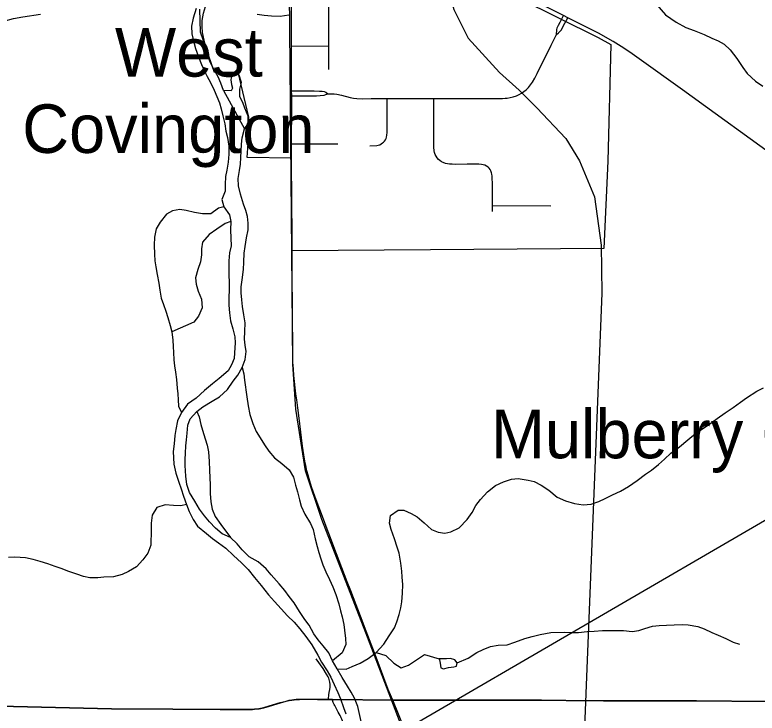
# Model space of a CAD drawing. Extents: x -87 to 2145, y -2128 to 440.
# Drawn here: x 17.09 to 48.97, y -1230.38 to -1200.4 of the extents above; entities that cross this region are included whole.
import ezdxf

# ---------------------------------------------------------------- set-up
doc = ezdxf.new("R2010")
doc.units = 0
for name, color, linetype in [('GM_X_City_Street', 7, 'Continuous'), ('GM_X_Corporation', 7, 'Continuous'), ('GM_X_County_Road', 7, 'Continuous'), ('GM_X_Major_River', 7, 'Continuous'), ('GM_X_Minor_Lake', 7, 'Continuous'), ('GM_X_Minor_River', 7, 'Continuous'), ('GM_X_Rail_Line', 7, 'Continuous'), ('GM_X_State_Route', 7, 'Continuous'), ('GM_X_Township_Road', 7, 'Continuous'), ('GM_X_Township_Text', 7, 'Continuous'), ('GM_X_Unincorporated_Text', 7, 'Continuous'), ('SC_Scratch1', 7, 'Continuous')]:
    doc.layers.add(name, color=color, linetype=linetype)

msp = doc.modelspace()

# ---------------------------------------------------------------- linework, layer by layer
at = {"layer": 'GM_X_City_Street'}
for p, q in [((28.979, -1201.724), (30.575, -1201.739)), ((37.604, -1208.583), (40.115, -1208.603))]:
    msp.add_line(p, q, dxfattribs=at)
for points in [[(30.574, -1202.75), (30.575, -1201.739), (30.575, -1199.317), (30.573, -1197.702), (30.572, -1196.48), (30.573, -1195.546), (30.573, -1195.409), (30.567, -1194.049), (30.56, -1192.484), (30.559, -1192.23), (30.555, -1191.565), (30.552, -1190.905), (30.548, -1190.162), (30.545, -1189.769), (30.544, -1189.619)], [(40.361, -1201.245), (40.363, -1201.048), (40.387, -1200.956), (40.435, -1200.843), (40.508, -1200.706), (40.66, -1200.432)], [(40.361, -1201.245), (40.448, -1201.169), (40.5, -1201.117), (40.551, -1201.055), (40.713, -1200.753), (40.836, -1200.521)], [(30.531, -1203.785), (30.674, -1203.784), (30.808, -1203.791), (30.923, -1203.808), (31.117, -1203.851), (31.497, -1203.954), (31.64, -1203.978), (31.785, -1203.992), (32.029, -1203.999), (32.39, -1203.994), (33.082, -1203.993), (35.086, -1203.997), (35.228, -1203.997), (37.591, -1203.992), (38.03, -1203.984), (38.152, -1203.982), (38.243, -1203.973), (38.37, -1203.952), (38.496, -1203.92), (38.634, -1203.873), (38.752, -1203.821), (38.85, -1203.767), (38.957, -1203.695), (39.056, -1203.612), (39.147, -1203.521), (39.24, -1203.409), (39.323, -1203.29), (39.424, -1203.122), (39.529, -1202.92), (40.133, -1201.699), (40.361, -1201.245)], [(28.979, -1203.662), (29.332, -1203.664), (29.953, -1203.668), (30.182, -1203.676), (30.292, -1203.683), (30.381, -1203.696), (30.446, -1203.725), (30.531, -1203.785)], [(28.98, -1203.877), (29.296, -1203.876), (30.048, -1203.871), (30.211, -1203.864), (30.375, -1203.848), (30.451, -1203.824), (30.531, -1203.785)], [(32.337, -1206.023), (32.631, -1206.007), (32.696, -1205.995), (32.763, -1205.974), (32.831, -1205.939), (32.884, -1205.9), (32.923, -1205.863), (32.969, -1205.82), (33.007, -1205.77), (33.038, -1205.712), (33.058, -1205.65), (33.074, -1205.569), (33.083, -1205.455), (33.082, -1203.993)], [(37.605, -1208.84), (37.604, -1208.583), (37.601, -1207.644), (37.598, -1207.414), (37.59, -1207.319), (37.58, -1207.243), (37.567, -1207.187), (37.536, -1207.104), (37.502, -1207.037), (37.463, -1206.985), (37.417, -1206.939), (37.351, -1206.891), (37.277, -1206.854), (37.204, -1206.833), (37.135, -1206.82), (37.02, -1206.811), (36.512, -1206.817), (36.02, -1206.819), (35.867, -1206.814), (35.759, -1206.805), (35.677, -1206.797), (35.581, -1206.776), (35.489, -1206.743), (35.416, -1206.706), (35.349, -1206.659), (35.287, -1206.605), (35.233, -1206.543), (35.18, -1206.466), (35.141, -1206.389), (35.117, -1206.312), (35.101, -1206.232), (35.088, -1206.08), (35.086, -1205.852), (35.086, -1203.997)], [(28.977, -1205.944), (29.167, -1205.943), (30.957, -1205.932)]]:
    msp.add_lwpolyline(points, dxfattribs=at)
at = {"layer": 'GM_X_Corporation'}
msp.add_lwpolyline([(38.743, -1199.669), (42.141, -1201.371), (42.682, -1201.678), (42.554, -1206.689), (42.393, -1210.432), (34.939, -1210.489), (28.992, -1210.53), (28.97, -1206.546), (27.07, -1206.53), (27.109, -1205.93), (27.133, -1204.795), (26.684, -1202.857), (25.668, -1202.869), (25.07, -1201.149), (25.037, -1200.16)], dxfattribs=at)
at = {"layer": 'GM_X_County_Road'}
msp.add_lwpolyline([(16.612, -1200.667), (17.033, -1200.553), (17.432, -1200.479), (18.193, -1200.365)], dxfattribs=at)
at = {"layer": 'GM_X_Major_River'}
msp.add_line((26.056, -1203.648), (26.96, -1205.297), dxfattribs=at)
for points in [[(26.056, -1203.648), (25.931, -1203.335), (25.825, -1203.063), (25.65, -1202.759), (25.475, -1202.426), (25.399, -1202.174), (25.295, -1201.801), (25.22, -1201.479), (25.155, -1201.157), (25.129, -1200.896), (25.134, -1200.646), (25.199, -1200.326), (25.284, -1200.037), (25.37, -1199.698), (25.569, -1199.19)], [(24.872, -1200.12), (24.744, -1200.539), (24.679, -1200.879), (24.693, -1201.21), (24.749, -1201.461), (24.843, -1201.844), (24.977, -1202.197), (25.112, -1202.53), (25.218, -1202.782), (25.344, -1203.045), (25.49, -1203.308), (25.655, -1203.631), (25.771, -1203.904), (25.877, -1204.176), (25.953, -1204.428), (26.028, -1204.74), (26.102, -1205.082), (26.157, -1205.394), (26.223, -1205.665), (26.277, -1206.037), (26.281, -1206.388), (26.255, -1206.718), (26.199, -1207.068), (26.135, -1207.338), (26.119, -1207.678), (26.124, -1207.969), (25.978, -1208.327), (26.073, -1208.639), (26.308, -1208.984), (26.373, -1209.276), (26.347, -1209.626), (26.361, -1209.987), (26.376, -1210.318), (26.311, -1210.618), (26.285, -1210.958), (26.279, -1211.319), (26.285, -1211.57), (26.299, -1211.88), (26.294, -1212.231), (26.279, -1212.512), (26.283, -1212.872), (26.308, -1213.194), (26.352, -1213.535), (26.447, -1213.877), (26.541, -1214.23)], [(26.96, -1205.297), (27.114, -1205.079), (27.11, -1204.748), (26.975, -1204.405), (26.879, -1204.163), (26.753, -1203.92), (26.748, -1203.59), (26.823, -1203.31), (26.728, -1202.988), (26.579, -1202.925), (26.438, -1202.973), (26.376, -1203.102), (26.364, -1203.192), (26.391, -1203.383), (26.438, -1203.554), (26.386, -1203.664), (26.056, -1203.648)], [(31.969, -1230.739), (31.819, -1230.095), (31.674, -1229.742), (31.529, -1229.479), (31.372, -1229.226), (31.148, -1228.851), (30.934, -1228.486), (30.729, -1228.142), (30.574, -1227.799), (30.339, -1227.494), (30.113, -1227.23), (29.927, -1226.976), (29.732, -1226.612), (29.546, -1226.358), (29.321, -1226.023), (29.087, -1225.649), (28.871, -1225.374), (28.685, -1225.111), (28.439, -1224.826), (28.105, -1224.439), (27.878, -1224.185), (27.543, -1223.889), (27.155, -1223.671), (26.85, -1223.366), (26.643, -1223.112), (26.347, -1222.846), (25.989, -1222.68), (25.702, -1222.444), (25.456, -1222.169), (25.23, -1221.905), (25.025, -1221.621), (24.82, -1221.287), (24.595, -1220.912), (24.481, -1220.569), (24.427, -1220.208), (24.404, -1219.746), (24.399, -1219.486), (24.413, -1219.215), (24.438, -1218.905), (24.463, -1218.645), (24.498, -1218.355), (24.523, -1218.014), (24.618, -1217.745), (24.904, -1217.429), (25.158, -1217.233), (25.563, -1216.989), (25.887, -1216.805), (26.223, -1216.489), (26.469, -1216.133), (26.674, -1215.866), (26.86, -1215.538), (26.976, -1215.199), (27.022, -1214.849), (26.976, -1214.588), (26.95, -1214.327), (26.966, -1213.996), (26.982, -1213.626), (26.918, -1213.284), (26.863, -1212.922), (26.838, -1212.641), (26.813, -1212.34), (26.817, -1212.08), (26.852, -1211.78), (26.91, -1211.34), (26.925, -1211.019), (26.942, -1210.639), (26.976, -1210.348), (27.033, -1209.979), (27.109, -1209.629), (27.113, -1209.349), (27.088, -1209.057), (27.012, -1208.806), (26.917, -1208.523), (26.783, -1208.1), (26.689, -1207.748), (26.684, -1207.427), (26.74, -1207.077), (26.785, -1206.807), (26.8, -1206.527), (26.804, -1206.246), (26.819, -1205.946), (26.854, -1205.686), (26.96, -1205.297)], [(26.541, -1214.23), (26.547, -1214.48), (26.53, -1214.911), (26.505, -1215.161), (26.401, -1215.43), (26.246, -1215.688), (25.87, -1216.012), (25.585, -1216.238), (25.24, -1216.533), (24.873, -1216.858), (24.508, -1217.122), (24.242, -1217.478), (24.075, -1217.836), (23.999, -1218.206), (23.965, -1218.456), (23.929, -1218.826), (23.893, -1219.156), (23.899, -1219.417), (23.914, -1219.698), (24.008, -1220.08), (24.132, -1220.463), (24.227, -1220.755), (24.332, -1221.068), (24.466, -1221.431), (24.582, -1221.724), (24.746, -1222.067), (24.932, -1222.351), (25.318, -1222.668), (25.585, -1222.883), (25.842, -1223.078), (26.149, -1223.304), (26.475, -1223.62), (26.82, -1223.936), (27.106, -1224.222), (27.381, -1224.557), (27.676, -1224.903), (27.99, -1225.299), (28.236, -1225.594), (28.531, -1225.91), (28.797, -1226.205), (29.093, -1226.481), (29.329, -1226.765), (29.584, -1227.09), (29.848, -1227.456), (30.102, -1227.901), (30.267, -1228.194), (30.501, -1228.569), (30.657, -1228.833), (30.812, -1229.156), (30.967, -1229.499), (31.073, -1229.772), (31.207, -1230.135), (31.302, -1230.417)]]:
    msp.add_lwpolyline(points, dxfattribs=at)
at = {"layer": 'GM_X_Minor_Lake'}
for points in [[(36.09, -1228.223), (35.982, -1228.091), (35.802, -1228.038), (35.632, -1228.045), (35.321, -1228.05)], [(35.321, -1228.05), (35.33, -1228.1), (35.358, -1228.231), (35.385, -1228.442), (35.504, -1228.484), (35.716, -1228.427), (35.947, -1228.401), (36.057, -1228.373), (36.09, -1228.223)]]:
    msp.add_lwpolyline(points, dxfattribs=at)
at = {"layer": 'GM_X_Minor_River'}
for points in [[(44.669, -1199.974), (45.043, -1200.401), (45.489, -1200.709), (45.916, -1200.937), (46.275, -1201.073), (46.703, -1201.241), (47.031, -1201.407), (47.3, -1201.512), (47.558, -1201.656), (47.814, -1201.901), (48.099, -1202.277), (48.353, -1202.662), (48.539, -1202.916), (48.904, -1203.253), (49.212, -1203.468)], [(27.504, -1200.365), (27.794, -1200.41), (28.114, -1200.436), (28.484, -1200.452), (28.856, -1200.398)], [(26.073, -1208.639), (25.841, -1208.706), (25.507, -1208.941), (25.156, -1208.945), (24.806, -1208.889), (24.446, -1208.802), (24.177, -1208.758), (23.855, -1208.812), (23.602, -1208.959), (23.336, -1209.305), (23.161, -1209.583), (23.084, -1209.952), (23.079, -1210.283), (23.082, -1210.674), (23.108, -1210.955), (23.143, -1211.216), (23.198, -1211.547), (23.272, -1211.92), (23.317, -1212.221), (23.381, -1212.563), (23.477, -1212.835), (23.572, -1213.127), (23.658, -1213.399), (23.763, -1213.742), (23.839, -1214.004), (23.882, -1214.375), (23.888, -1214.646), (23.904, -1214.897), (23.919, -1215.218), (23.944, -1215.469), (23.99, -1215.74), (24.035, -1216.052), (24.059, -1216.423), (24.085, -1216.674), (24.101, -1216.925), (24.126, -1217.196), (24.242, -1217.478)], [(26.373, -1209.276), (26.121, -1209.352), (25.766, -1209.596), (25.442, -1209.831), (25.155, -1210.157), (25.101, -1210.447), (25.106, -1210.698), (25.071, -1210.998), (24.945, -1211.336), (24.849, -1211.696), (24.875, -1211.957), (24.97, -1212.269), (25.105, -1212.612), (25.138, -1212.983), (24.982, -1213.331), (24.777, -1213.599), (23.839, -1214.004)], [(26.86, -1215.538), (26.926, -1215.81), (26.951, -1216.081), (27.059, -1216.804), (27.113, -1217.186), (27.177, -1217.558), (27.311, -1217.951), (27.456, -1218.284), (27.621, -1218.568), (27.817, -1218.862), (27.993, -1219.135), (28.249, -1219.42), (28.555, -1219.666), (28.871, -1219.932), (29.057, -1220.246), (29.151, -1220.598), (29.236, -1220.88), (29.321, -1221.222), (29.387, -1221.494), (29.551, -1221.838), (29.795, -1222.243), (29.901, -1222.495), (29.995, -1222.898), (30.079, -1223.23), (30.145, -1223.482), (30.231, -1223.754), (30.317, -1224.016), (30.452, -1224.319), (30.607, -1224.642), (30.752, -1224.965), (30.877, -1225.288), (31, -1225.691), (31.076, -1225.993), (31.151, -1226.255), (31.226, -1226.577), (31.252, -1226.828), (31.296, -1227.179), (31.312, -1227.43), (31.146, -1227.788), (30.729, -1228.142)], [(30.934, -1228.486), (31.324, -1228.493), (31.577, -1228.387), (31.92, -1228.232), (32.264, -1228.038), (32.609, -1227.773), (32.936, -1227.428), (33.162, -1227.071), (33.399, -1226.724), (33.493, -1226.465), (33.599, -1226.146), (33.674, -1225.857), (33.708, -1225.607), (33.744, -1225.236), (33.751, -1224.856), (33.726, -1224.544), (33.71, -1224.294), (33.666, -1223.942), (33.592, -1223.52), (33.517, -1223.258), (33.392, -1222.905), (33.259, -1222.492), (33.183, -1222.23), (33.229, -1221.9), (33.553, -1221.665), (33.804, -1221.669), (34.112, -1221.805), (34.37, -1221.959), (34.677, -1222.205), (34.993, -1222.501), (35.271, -1222.616), (35.561, -1222.661), (35.823, -1222.605), (36.176, -1222.431), (36.523, -1222.076), (36.739, -1221.769), (36.884, -1221.471), (37.089, -1221.204), (37.385, -1220.878), (37.74, -1220.613), (38.084, -1220.449), (38.426, -1220.334), (38.708, -1220.309), (39.137, -1220.376), (39.397, -1220.441), (39.695, -1220.596), (40.022, -1220.812), (40.388, -1221.109), (40.736, -1221.265), (41.125, -1221.382), (41.495, -1221.439), (41.846, -1221.415), (42.179, -1221.3), (42.452, -1221.164), (42.755, -1221.009), (43.098, -1220.854), (43.443, -1220.65), (43.818, -1220.396), (44.173, -1220.121), (44.436, -1219.955), (44.731, -1219.709), (44.996, -1219.473), (45.271, -1219.217), (45.636, -1218.943), (45.992, -1218.648), (46.327, -1218.383), (46.601, -1218.188), (46.885, -1218.002), (47.25, -1217.728), (47.605, -1217.493), (47.939, -1217.258), (48.264, -1217.033), (48.517, -1216.847), (48.953, -1216.564), (49.246, -1216.418)], [(24.904, -1217.429), (25.01, -1217.662), (25.085, -1217.984), (25.151, -1218.235), (25.265, -1218.598), (25.351, -1218.88), (25.406, -1219.162), (25.44, -1219.573), (25.453, -1219.944), (25.458, -1220.285), (25.473, -1220.586), (25.477, -1220.947), (25.501, -1221.308), (25.566, -1221.62), (25.691, -1221.933), (25.936, -1222.278), (26.347, -1222.846)], [(24.466, -1221.431), (24.225, -1221.487), (23.904, -1221.472), (23.544, -1221.446), (23.182, -1221.55), (22.985, -1221.887), (22.94, -1222.227), (22.945, -1222.508), (22.934, -1223.169), (22.798, -1223.508), (22.593, -1223.805), (22.317, -1224.101), (21.973, -1224.306), (21.7, -1224.431), (21.328, -1224.525), (20.906, -1224.548), (20.655, -1224.574), (20.305, -1224.568), (20.035, -1224.513), (19.746, -1224.418), (19.407, -1224.302), (19.078, -1224.176), (18.819, -1224.092), (18.51, -1223.977), (18.181, -1223.871), (17.882, -1223.785), (17.553, -1223.71), (17.092, -1223.692), (16.811, -1223.707)], [(36.09, -1228.223), (36.554, -1228.03), (36.939, -1227.776), (37.202, -1227.65), (37.525, -1227.526), (37.856, -1227.471), (38.238, -1227.448), (38.57, -1227.343), (38.994, -1227.18), (39.316, -1227.095), (39.658, -1227.011), (40.111, -1226.918), (40.712, -1226.908), (40.973, -1226.923), (41.303, -1226.928), (41.675, -1226.884), (41.966, -1226.869), (42.337, -1226.836), (42.628, -1226.83), (43.229, -1226.841), (43.599, -1226.877), (43.891, -1226.842), (44.153, -1226.746), (44.485, -1226.652), (44.766, -1226.616), (45.077, -1226.601), (45.408, -1226.587), (45.759, -1226.583), (46.009, -1226.597), (46.429, -1226.665), (46.698, -1226.759), (47.026, -1226.915), (47.295, -1227.04), (47.623, -1227.186), (47.941, -1227.342), (48.211, -1227.427)], [(32.609, -1227.773), (33.028, -1227.91), (33.363, -1228.237), (33.681, -1228.433), (34.003, -1228.328), (34.429, -1228.044), (34.683, -1227.868), (35.321, -1228.05)]]:
    msp.add_lwpolyline(points, dxfattribs=at)
at = {"layer": 'GM_X_Rail_Line'}
for points in [[(38.25, -1245.188), (35.684, -1236.135), (32.169, -1226.93), (30.272, -1222.066), (29.58, -1219.979), (29.153, -1217.329), (29.027, -1215.4), (28.848, -1194.611), (28.862, -1182.414), (33.834, -1182.995)], [(33.834, -1182.995), (35.129, -1186.735), (35.218, -1187.149), (35.252, -1187.837), (35.214, -1193.797), (35.402, -1198.151), (35.939, -1200.167), (36.555, -1201.4), (37.91, -1202.877), (38.747, -1203.632), (39.513, -1204.392), (40.755, -1205.705), (41.35, -1206.666), (41.99, -1208.214), (42.27, -1210.294), (42.303, -1212.35), (41.392, -1235.274), (41.018, -1245.188)]]:
    msp.add_lwpolyline(points, dxfattribs=at)
at = {"layer": 'GM_X_State_Route'}
for points in [[(28.979, -1202.357), (28.979, -1201.724), (28.978, -1201.229), (28.974, -1200.048), (28.975, -1198.784), (28.976, -1198.015), (28.972, -1196.573), (28.971, -1195.551), (28.97, -1194.89)], [(50.174, -1206.805), (47.167, -1204.639), (45.762, -1203.617), (43.912, -1202.286), (43.507, -1202.007), (43.138, -1201.764), (42.782, -1201.545), (42.153, -1201.192), (41.674, -1200.942), (40.836, -1200.521), (40.66, -1200.432), (39.506, -1199.853), (38.43, -1199.33), (37.797, -1199.019), (36.846, -1198.537), (35.842, -1198.039), (35.677, -1197.957)], [(28.977, -1206.56), (28.977, -1205.944), (28.98, -1204.312), (28.98, -1203.877), (28.979, -1203.662), (28.979, -1203.017), (28.979, -1202.357)], [(28.998, -1210.544), (28.998, -1209.756), (28.994, -1208.494), (28.977, -1206.56)], [(33.326, -1229.824), (33.13, -1229.371), (32.615, -1227.981), (32.175, -1226.864), (31.932, -1226.215), (31.517, -1225.129), (31.369, -1224.747), (31.018, -1223.845), (30.794, -1223.246), (30.604, -1222.739), (30.506, -1222.478), (30.352, -1222.048), (29.995, -1221.112), (29.838, -1220.664), (29.73, -1220.32), (29.683, -1220.163), (29.634, -1219.974), (29.584, -1219.757), (29.549, -1219.566), (29.503, -1219.299), (29.449, -1218.923), (29.296, -1217.724), (29.24, -1217.268), (29.196, -1216.927), (29.164, -1216.667), (29.076, -1215.892), (29.054, -1215.612), (29.043, -1215.462), (29.036, -1215.331), (29.027, -1214.873), (29.006, -1211.444), (28.998, -1210.544)], [(34.056, -1231.624), (33.326, -1229.824)]]:
    msp.add_lwpolyline(points, dxfattribs=at)
at = {"layer": 'GM_X_Township_Road'}
for p, q in [((30.565, -1229.799), (30.733, -1229.8)), ((30.733, -1229.8), (33.326, -1229.824))]:
    msp.add_line(p, q, dxfattribs=at)
for points in [[(30.565, -1229.799), (30.568, -1229.716), (30.569, -1229.654), (30.576, -1229.593), (30.596, -1229.497), (30.622, -1229.368), (30.634, -1229.27), (30.634, -1229.205), (30.633, -1229.155), (30.621, -1229.057), (30.61, -1228.997), (30.594, -1228.946), (30.569, -1228.886), (30.542, -1228.825), (30.48, -1228.709), (30.33, -1228.473), (30.037, -1228.055)], [(15.816, -1230.075), (21.244, -1230.203), (23.88, -1230.214), (25.914, -1230.222), (26.259, -1230.225), (26.849, -1230.234), (27.16, -1230.232), (27.292, -1230.225), (27.387, -1230.217), (27.581, -1230.193), (27.788, -1230.15), (28.024, -1230.087), (28.496, -1229.945), (28.75, -1229.877), (28.873, -1229.848), (28.988, -1229.825), (29.085, -1229.81), (29.18, -1229.802), (29.316, -1229.796), (29.618, -1229.791), (30.093, -1229.795), (30.565, -1229.799)], [(31.376, -1231.3), (31.327, -1231.141), (31.268, -1230.966), (31.196, -1230.781), (31.136, -1230.644), (31.104, -1230.579), (31.085, -1230.541), (31.057, -1230.491), (30.97, -1230.341), (30.828, -1230.061), (30.806, -1230.014), (30.78, -1229.957), (30.764, -1229.921), (30.753, -1229.89), (30.745, -1229.866), (30.739, -1229.833), (30.733, -1229.8)], [(33.326, -1229.824), (34.928, -1229.822), (38.027, -1229.829), (39.717, -1229.831), (40.767, -1229.84), (42.374, -1229.851), (43.932, -1229.853), (46.377, -1229.862), (49.395, -1229.886), (51.595, -1229.913)]]:
    msp.add_lwpolyline(points, dxfattribs=at)
at = {"layer": 'GM_X_Township_Text'}
msp.add_lwpolyline([(15.809, -1230.061), (21.238, -1230.188), (23.874, -1230.2), (25.908, -1230.207), (26.252, -1230.211), (26.843, -1230.22), (27.153, -1230.218), (27.286, -1230.211), (27.381, -1230.203), (27.575, -1230.178), (27.782, -1230.136), (28.018, -1230.073), (28.489, -1229.93), (28.744, -1229.863), (28.867, -1229.834), (28.981, -1229.811), (29.079, -1229.796), (29.174, -1229.788), (29.31, -1229.782), (29.612, -1229.777), (30.087, -1229.781), (30.559, -1229.785), (30.727, -1229.786), (33.32, -1229.81), (34.922, -1229.808), (38.021, -1229.815), (39.711, -1229.817), (40.76, -1229.825), (42.368, -1229.837), (43.926, -1229.839), (46.37, -1229.848), (49.389, -1229.871)], dxfattribs=at)
at = {"layer": 'SC_Scratch1'}
msp.add_line((902.065, -726.16), (-86.991, -1301.38), dxfattribs=at)

# ---------------------------------------------------------------- texts
at = {"layer": 'GM_X_Unincorporated_Text'}
for s, p in [('West', (21.388, -1203.05)), ('Covington', (17.406, -1206.328)), ('Mulberry Grove', (37.536, -1219.44))]:
    msp.add_text(s, height=2.085, rotation=0, dxfattribs=at).set_placement(p)

doc.saveas('drawing.dxf')
